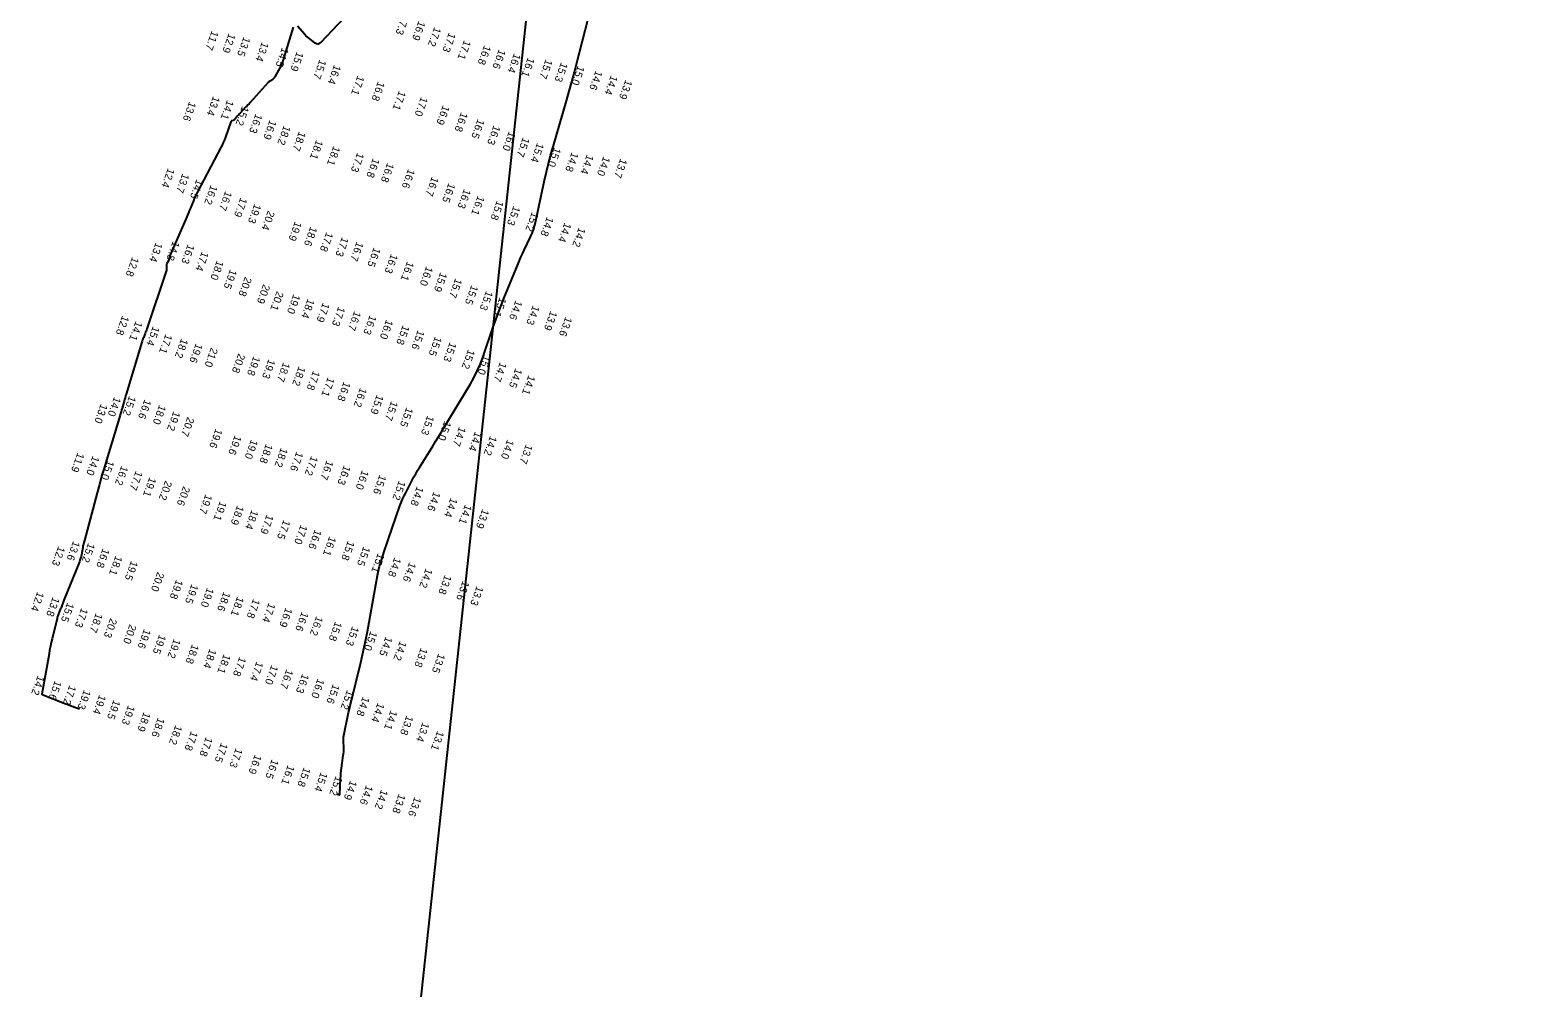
# Model space of a CAD drawing. Extents: x 988130 to 1132882, y 654656 to 841453.
# Drawn here: x 1029690 to 1030694, y 776074 to 776712 of the extents above; entities that cross this region are included whole.
import ezdxf

# ---------------------------------------------------------------- set-up
doc = ezdxf.new("R2010")
doc.units = 0
for name, color, linetype in [('V-ANNO-KEYM', 7, 'Continuous'), ('V-TOPO-MAJR', 7, 'Continuous'), ('V-TOPO-SOUN', 7, 'Continuous')]:
    doc.layers.add(name, color=color, linetype=linetype)

msp = doc.modelspace()

# ---------------------------------------------------------------- linework, layer by layer
at = {"layer": 'V-ANNO-KEYM'}
msp.add_line((1028736.3, 764788.9), (1032789.2, 802447.1), dxfattribs=at)
at = {"layer": 'V-TOPO-MAJR'}
for points in [[(1029899.1, 776720.3), (1029883.2, 776703.6), (1029882.4, 776703), (1029881.6, 776702.7), (1029880.7, 776702.8), (1029879.8, 776703.3), (1029876.2, 776706.1), (1029875.3, 776706.8), (1029874.4, 776707.5), (1029873.6, 776708.3), (1029872.8, 776709.1), (1029868, 776714.6)], [(1029896.2, 776202.6), (1029895, 776203.1), (1029894.9, 776203.1), (1029894.9, 776203.1), (1029894.9, 776203.1), (1029895, 776203.1), (1029895.3, 776203.1), (1029895.4, 776203.1), (1029895.5, 776203.1), (1029895.6, 776203.1), (1029895.6, 776203.1), (1029896, 776203), (1029896.1, 776203), (1029896.1, 776203), (1029896.2, 776203.1), (1029896.2, 776203.2), (1029896.6, 776213.6), (1029896.7, 776215.4), (1029896.8, 776217.1), (1029897, 776218.9), (1029897.2, 776220.6), (1029898.4, 776229), (1029898.6, 776230.2), (1029898.7, 776231.4), (1029898.7, 776232.6), (1029898.7, 776233.8), (1029898.5, 776238.7), (1029898.5, 776239.9), (1029898.6, 776241.1), (1029898.7, 776242.3), (1029899, 776243.4), (1029901.5, 776255.3), (1029902, 776257.7), (1029902.6, 776260), (1029903.1, 776262.4), (1029903.7, 776264.8), (1029910.1, 776290.9), (1029911.3, 776296), (1029912.4, 776301.2), (1029913.5, 776306.3), (1029914.5, 776311.5), (1029921.2, 776348.9), (1029921.6, 776351), (1029922.1, 776353), (1029922.6, 776355), (1029923.2, 776356.9), (1029925.7, 776364.8), (1029926.3, 776366.8), (1029927, 776368.7), (1029927.6, 776370.7), (1029928.3, 776372.7), (1029936.2, 776395.2), (1029937, 776397.4), (1029937.9, 776399.6), (1029938.9, 776401.8), (1029940, 776403.9), (1029944.4, 776412.4), (1029945.5, 776414.5), (1029946.7, 776416.6), (1029947.9, 776418.7), (1029949.1, 776420.7), (1029958, 776435), (1029959.9, 776438), (1029961.8, 776441.1), (1029963.6, 776444.1), (1029965.5, 776447.2), (1029982.9, 776476), (1029985.4, 776480.5), (1029987.7, 776485.1), (1029989.8, 776489.8), (1029991.6, 776494.6), (1029998.3, 776514.5), (1030000, 776519.2), (1030001.7, 776523.9), (1030003.5, 776528.6), (1030005.3, 776533.2), (1030014.8, 776556.3), (1030015.7, 776558.6), (1030016.7, 776560.9), (1030017.8, 776563.1), (1030018.8, 776565.4), (1030023.2, 776574.4), (1030024.2, 776576.7), (1030025.1, 776579), (1030025.8, 776581.4), (1030026.4, 776583.8), (1030032.5, 776612.2), (1030033.8, 776617.7), (1030035.1, 776623.2), (1030036.5, 776628.7), (1030038.1, 776634.2), (1030047.1, 776665), (1030048.9, 776671.3), (1030050.7, 776677.6), (1030052.4, 776684), (1030054, 776690.3), (1030061.6, 776719.6)], [(1029865, 776713.9), (1029858.2, 776691.5), (1029857.8, 776690.3), (1029857.3, 776689.1), (1029856.8, 776687.9), (1029856.2, 776686.8), (1029852.8, 776680.8), (1029852.5, 776680.4), (1029852.2, 776680), (1029851.9, 776679.7), (1029851.5, 776679.4), (1029849.9, 776678.3), (1029849.5, 776678), (1029849.1, 776677.7), (1029848.8, 776677.4), (1029848.5, 776677.1), (1029836.4, 776663.8), (1029835.7, 776663), (1029834.9, 776662.2), (1029834.2, 776661.4), (1029833.4, 776660.6), (1029829.7, 776656.7), (1029829.2, 776656.3), (1029828.8, 776655.8), (1029828.4, 776655.3), (1029828, 776654.9), (1029826, 776652.3), (1029825.8, 776652.2), (1029825.6, 776652), (1029825.4, 776651.9), (1029825.2, 776651.8), (1029824.2, 776651.6), (1029824, 776651.5), (1029823.8, 776651.3), (1029823.7, 776651.2), (1029823.6, 776651), (1029819.9, 776640.7), (1029819.3, 776638.9), (1029818.5, 776637.2), (1029817.7, 776635.5), (1029816.9, 776633.8), (1029801.1, 776603.8), (1029800.5, 776602.5), (1029799.8, 776601.1), (1029799.2, 776599.8), (1029798.7, 776598.4), (1029796.4, 776593), (1029795.9, 776591.6), (1029795.3, 776590.3), (1029794.8, 776588.9), (1029794.2, 776587.6), (1029782.8, 776561.3), (1029782.7, 776561.1), (1029782.6, 776560.8), (1029782.6, 776560.6), (1029782.5, 776560.3), (1029782.3, 776559.3), (1029782.3, 776559), (1029782.2, 776558.8), (1029782.1, 776558.5), (1029782, 776558.3), (1029781, 776556.6), (1029780.8, 776556.2), (1029780.7, 776555.8), (1029780.7, 776555.4), (1029780.7, 776555), (1029780.8, 776553.2), (1029780.8, 776552.8), (1029780.7, 776552.3), (1029780.7, 776551.9), (1029780.5, 776551.5), (1029767.7, 776513), (1029767.4, 776512.3), (1029767.1, 776511.6), (1029766.8, 776510.8), (1029766.5, 776510.1), (1029765.3, 776507.2), (1029765, 776506.5), (1029764.7, 776505.8), (1029764.4, 776505), (1029764.2, 776504.3), (1029753.8, 776469.6), (1029753.5, 776468.4), (1029753.1, 776467.2), (1029752.8, 776466.1), (1029752.5, 776464.9), (1029751.2, 776460.2), (1029750.8, 776459.1), (1029750.5, 776457.9), (1029750.1, 776456.7), (1029749.8, 776455.6), (1029740.7, 776425.7), (1029739.1, 776420.3), (1029737.5, 776414.9), (1029736, 776409.5), (1029734.5, 776404), (1029726, 776372.1), (1029725.7, 776370.9), (1029725.4, 776369.7), (1029725.1, 776368.6), (1029724.9, 776367.4), (1029724, 776362.6), (1029723.8, 776361.5), (1029723.5, 776360.3), (1029723.1, 776359.1), (1029722.7, 776358), (1029712.4, 776332.4), (1029712.2, 776331.8), (1029711.9, 776331.1), (1029711.7, 776330.5), (1029711.4, 776329.9), (1029710.5, 776327.4), (1029710.2, 776326.8), (1029710, 776326.2), (1029709.8, 776325.7), (1029709.5, 776325.1), (1029708.6, 776322.7), (1029708.3, 776322.1), (1029708.1, 776321.5), (1029708, 776320.9), (1029707.8, 776320.2), (1029704.6, 776306.6), (1029704, 776304.2), (1029703.4, 776301.7), (1029702.9, 776299.2), (1029702.5, 776296.7), (1029697.7, 776269.9), (1029697.7, 776269.9), (1029697.7, 776269.8), (1029697.7, 776269.8), (1029697.7, 776269.8), (1029697.9, 776269.7), (1029697.9, 776269.7), (1029698, 776269.7), (1029698, 776269.7), (1029698, 776269.7), (1029713.6, 776263.5), (1029714.6, 776263.2), (1029715.5, 776262.8), (1029716.4, 776262.5), (1029717.3, 776262.1), (1029722.8, 776260)]]:
    msp.add_lwpolyline(points, dxfattribs=at)

# ---------------------------------------------------------------- texts
at = {"layer": 'V-TOPO-SOUN'}
for s, p in [('17.3 ', (1029937.6, 776722.2)), ('11.7 ', (1029810.9, 776711.9)), ('12.9 ', (1029822.2, 776710.1)), ('16.9 ', (1029948.6, 776718.4)), ('17.2 ', (1029959.1, 776714.4)), ('17.3 ', (1029968.8, 776710.6)), ('13.5 ', (1029832.1, 776707.8)), ('13.4 ', (1029844.3, 776704.4)), ('14.5 ', (1029857.7, 776700.7)), ('17.1 ', (1029978.9, 776705.6)), ('16.8 ', (1029992.3, 776702.2)), ('16.6 ', (1030002.1, 776699.5)), ('15.9 ', (1029867.5, 776697.9)), ('15.7 ', (1029882.7, 776692.7)), ('16.4 ', (1030012.2, 776696.8)), ('16.1 ', (1030021.4, 776694.1)), ('15.7 ', (1030033.3, 776692.9)), ('15.3 ', (1030043.5, 776690.8)), ('16.4 ', (1029892.4, 776689.2)), ('17.1 ', (1029908, 776682)), ('15.0 ', (1030054.7, 776688.6)), ('14.6 ', (1030066.6, 776685.4)), ('14.4 ', (1030076.7, 776682.2)), ('16.8 ', (1029921.6, 776678.1)), ('17.1 ', (1029935.6, 776671.9)), ('13.9 ', (1030086.4, 776679.2)), ('13.6 ', (1029795.9, 776664.7)), ('13.4 ', (1029811.8, 776668.3)), ('14.1 ', (1029821.1, 776665.7)), ('15.2 ', (1029831.1, 776661.7)), ('17.0 ', (1029950.3, 776667.9)), ('16.9 ', (1029964.8, 776662.2)), ('16.3 ', (1029840.1, 776656.6)), ('16.9 ', (1029849.5, 776652.4)), ('16.8 ', (1029976.9, 776657.6)), ('16.5 ', (1029988, 776653.1)), ('18.2 ', (1029858.9, 776648.8)), ('18.7 ', (1029869, 776644.8)), ('18.1 ', (1029880.5, 776639.2)), ('16.3 ', (1029998.6, 776648.9)), ('16.0 ', (1030008.8, 776644.9)), ('15.7 ', (1030018.1, 776640.9)), ('18.1 ', (1029891.9, 776635.1)), ('17.3 ', (1029907.8, 776630.7)), ('15.4 ', (1030027.6, 776637.2)), ('15.0 ', (1030038.9, 776634.2)), ('14.8 ', (1030050.6, 776631)), ('14.4 ', (1030060.7, 776629.4)), ('12.4 ', (1029781.7, 776620.4)), ('16.8 ', (1029918.2, 776627)), ('16.8 ', (1029927.8, 776623.9)), ('16.6 ', (1029941.7, 776619.9)), ('14.0 ', (1030071.7, 776628.2)), ('13.7 ', (1030083, 776626.8)), ('13.7 ', (1029791.4, 776616.9)), ('14.5 ', (1029800.7, 776613)), ('16.2 ', (1029810.2, 776609.1)), ('16.7 ', (1029957.5, 776614.7)), ('16.5 ', (1029968.6, 776610.5)), ('16.7 ', (1029819.9, 776605.1)), ('17.9 ', (1029830, 776600.8)), ('16.3 ', (1029978.9, 776606.5)), ('16.1 ', (1029988, 776602)), ('19.3 ', (1029839.3, 776596.6)), ('20.4 ', (1029848.3, 776592.1)), ('15.8 ', (1030000.8, 776598.8)), ('15.3 ', (1030011.8, 776595.2)), ('15.2 ', (1030024.1, 776591.2)), ('19.9 ', (1029866.3, 776584.9)), ('18.6 ', (1029876.6, 776581.5)), ('14.8 ', (1030034.1, 776588)), ('14.4 ', (1030045.8, 776584.1)), ('14.2 ', (1030055.3, 776580.9)), ('13.4 ', (1029773.6, 776570.9)), ('14.8 ', (1029785, 776571.8)), ('16.3 ', (1029794.9, 776569.7)), ('17.8 ', (1029887.2, 776577.8)), ('17.3 ', (1029897.6, 776574.5)), ('16.7 ', (1029907.4, 776571.4)), ('12.8 ', (1029757.9, 776561.2)), ('17.4 ', (1029804.3, 776564.9)), ('18.0 ', (1029814.3, 776558.9)), ('16.5 ', (1029918.8, 776567.6)), ('16.3 ', (1029930.3, 776563.3)), ('19.5 ', (1029823.1, 776553)), ('16.1 ', (1029941, 776558.3)), ('16.0 ', (1029953.7, 776555)), ('15.9 ', (1029963.1, 776551)), ('20.8 ', (1029833, 776548)), ('20.9 ', (1029845.2, 776543.1)), ('20.1 ', (1029854.2, 776538.5)), ('15.7 ', (1029973.1, 776547)), ('15.5 ', (1029983.8, 776542.5)), ('15.3 ', (1029993.6, 776538.7)), ('19.0 ', (1029865.3, 776536.4)), ('18.4 ', (1029874.8, 776533.4)), ('17.9 ', (1029884.9, 776530.8)), ('15.1 ', (1030002.6, 776534.3)), ('14.6 ', (1030013.2, 776532.4)), ('14.3 ', (1030024.7, 776529)), ('12.8 ', (1029751.3, 776522.2)), ('17.3 ', (1029895.2, 776528.2)), ('16.7 ', (1029905.8, 776525.2)), ('16.3 ', (1029916.1, 776522.5)), ('16.0 ', (1029927.1, 776519.5)), ('13.9 ', (1030036.4, 776525.3)), ('13.6 ', (1030046.4, 776521.4)), ('14.1 ', (1029760.2, 776518.5)), ('15.4 ', (1029771.7, 776515.1)), ('17.1 ', (1029780.1, 776509.9)), ('15.8 ', (1029938.1, 776515.8)), ('15.6 ', (1029948.1, 776512.6)), ('18.2 ', (1029790.6, 776506.9)), ('19.6 ', (1029800.3, 776503.7)), ('21.0 ', (1029810.4, 776500.9)), ('15.5 ', (1029959.6, 776508.3)), ('15.3 ', (1029969.4, 776504.5)), ('15.2 ', (1029981.6, 776499.7)), ('20.8 ', (1029828.6, 776497)), ('19.8 ', (1029838.7, 776495.2)), ('19.3 ', (1029848.7, 776493.2)), ('18.7 ', (1029858.5, 776491.1)), ('15.0 ', (1029992.2, 776495.8)), ('14.7 ', (1030002.8, 776491.2)), ('18.2 ', (1029868.8, 776488.4)), ('17.8 ', (1029878.4, 776485.5)), ('17.1 ', (1029888.2, 776481.2)), ('14.5 ', (1030013.1, 776487.1)), ('14.1 ', (1030021.8, 776482.5)), ('15.2 ', (1029755.9, 776468.7)), ('16.8 ', (1029898.8, 776478.2)), ('16.2 ', (1029909.7, 776474.2)), ('15.9 ', (1029920.8, 776469.5)), ('13.0 ', (1029737, 776463.4)), ('14.0 ', (1029745.9, 776468.1)), ('16.6 ', (1029766.1, 776466.4)), ('18.0 ', (1029775.9, 776462.7)), ('19.2 ', (1029785.4, 776458.5)), ('15.7 ', (1029930.4, 776465.3)), ('15.5 ', (1029940.5, 776461.1)), ('20.7 ', (1029794.7, 776454.7)), ('15.3 ', (1029954.5, 776455.7)), ('15.0 ', (1029965.8, 776452)), ('19.6 ', (1029813.5, 776446.9)), ('19.6 ', (1029826.2, 776442.5)), ('19.0 ', (1029837.1, 776439.7)), ('14.7 ', (1029975.6, 776448.2)), ('14.4 ', (1029986.2, 776445)), ('14.2 ', (1029996.3, 776442.1)), ('14.0 ', (1030007.7, 776439.7)), ('11.9 ', (1029721.5, 776430.9)), ('14.0 ', (1029731.6, 776428.8)), ('18.8 ', (1029847, 776436.8)), ('18.2 ', (1029857, 776434.2)), ('17.6 ', (1029867.3, 776431.6)), ('17.2 ', (1029877.1, 776428.7)), ('13.7 ', (1030020.1, 776436.5)), ('15.0 ', (1029741.4, 776425.8)), ('16.2 ', (1029750.7, 776422.2)), ('17.7 ', (1029760.3, 776418.8)), ('16.7 ', (1029887.4, 776425.8)), ('16.3 ', (1029898.9, 776422.5)), ('16.0 ', (1029911, 776419.3)), ('19.1 ', (1029769.4, 776414.6)), ('20.2 ', (1029779.9, 776412.3)), ('20.6 ', (1029791.9, 776408.6)), ('15.6 ', (1029922.6, 776416.2)), ('15.2 ', (1029935.5, 776412.3)), ('14.8 ', (1029947.5, 776408.5)), ('19.7 ', (1029806.7, 776403.2)), ('19.1 ', (1029816.3, 776398.6)), ('14.6 ', (1029958.7, 776405)), ('14.4 ', (1029970, 776400.9)), ('18.9 ', (1029827.8, 776395.8)), ('18.4 ', (1029837.4, 776392.8)), ('17.9 ', (1029847.5, 776389.7)), ('14.1 ', (1029979.6, 776396.4)), ('13.9 ', (1029991.1, 776393.4)), ('17.5 ', (1029858.7, 776386.2)), ('17.0 ', (1029870.1, 776382.9)), ('16.6 ', (1029879.5, 776379.7)), ('12.3 ', (1029708.7, 776368.6)), ('13.6 ', (1029718.6, 776372.1)), ('15.2 ', (1029728.6, 776370.8)), ('16.1 ', (1029889.2, 776375.2)), ('15.8 ', (1029901.5, 776372.2)), ('15.5 ', (1029911.9, 776368.5)), ('16.8 ', (1029738.3, 776367.2)), ('18.1 ', (1029746.8, 776362.3)), ('19.5 ', (1029757.2, 776358.9)), ('15.1 ', (1029921.5, 776364)), ('14.8 ', (1029932.5, 776361.2)), ('14.6 ', (1029942.4, 776358)), ('20.0 ', (1029774.7, 776351.5)), ('14.2 ', (1029953.4, 776353.9)), ('13.8 ', (1029966.1, 776349.5)), ('12.4 ', (1029694.7, 776338.3)), ('19.8 ', (1029787.2, 776346.4)), ('19.5 ', (1029797.4, 776343.4)), ('19.0 ', (1029807.8, 776341)), ('18.6 ', (1029818.8, 776338.3)), ('13.6 ', (1029978, 776345.5)), ('13.3 ', (1029987.3, 776342.1)), ('13.8 ', (1029705, 776334.8)), ('15.5 ', (1029714.7, 776331.1)), ('18.1 ', (1029827.8, 776335.1)), ('17.8 ', (1029838.5, 776333.6)), ('17.4 ', (1029848.8, 776330.9)), ('17.3 ', (1029724, 776327.5)), ('18.7 ', (1029733.7, 776324.1)), ('20.3 ', (1029743.3, 776320.7)), ('16.9 ', (1029860.1, 776327.7)), ('16.6 ', (1029870.8, 776325)), ('16.2 ', (1029880.5, 776322.1)), ('15.8 ', (1029893.1, 776318.5)), ('20.0 ', (1029756.2, 776316.7)), ('19.6 ', (1029765.8, 776313.5)), ('19.5 ', (1029775.9, 776309.8)), ('15.3 ', (1029904.4, 776315.3)), ('15.0 ', (1029916.6, 776312.1)), ('14.5 ', (1029926.7, 776308.5)), ('19.2 ', (1029785.7, 776307)), ('18.8 ', (1029797.8, 776303.4)), ('18.4 ', (1029809.5, 776300.3)), ('14.2 ', (1029936.2, 776305.5)), ('13.8 ', (1029950.1, 776301)), ('18.1 ', (1029818.9, 776296.8)), ('17.8 ', (1029829.3, 776295)), ('17.4 ', (1029840.7, 776291.9)), ('17.0 ', (1029850.6, 776289.5)), ('13.5 ', (1029961.8, 776297.2)), ('14.2 ', (1029695, 776282.5)), ('15.6 ', (1029706.4, 776279.2)), ('16.7 ', (1029860.6, 776286.7)), ('16.3 ', (1029871.2, 776283.7)), ('16.0 ', (1029881.4, 776280.5)), ('17.2 ', (1029716.1, 776276.1)), ('19.3 ', (1029725.8, 776273)), ('19.4 ', (1029736, 776269.7)), ('15.6 ', (1029891.6, 776276.8)), ('15.2 ', (1029901, 776272.9)), ('14.8 ', (1029911.5, 776268.5)), ('19.5 ', (1029745.5, 776266.3)), ('19.3 ', (1029755.2, 776262.7)), ('18.9 ', (1029765.6, 776258.2)), ('14.4 ', (1029921.4, 776264.4)), ('14.1 ', (1029930, 776259.4)), ('18.6 ', (1029775, 776254.5)), ('18.2 ', (1029786.7, 776249.5)), ('13.8 ', (1029940.6, 776255.9)), ('13.4 ', (1029951.3, 776251.4)), ('17.8 ', (1029797.1, 776245.5)), ('17.8 ', (1029807, 776241.6)), ('17.5 ', (1029817.1, 776237.7)), ('13.1 ', (1029961.1, 776245.7)), ('17.3 ', (1029826.9, 776234.2)), ('16.9 ', (1029839.6, 776229.9)), ('16.5 ', (1029850.9, 776226.8)), ('16.1 ', (1029861.5, 776222.9)), ('15.8 ', (1029872.2, 776221.4)), ('15.4 ', (1029883.5, 776218.2)), ('15.2 ', (1029893.5, 776215.6)), ('14.9 ', (1029903.1, 776212.7)), ('14.6 ', (1029913.7, 776209.5)), ('14.2 ', (1029923.7, 776206.6)), ('13.8 ', (1029935.4, 776203.7)), ('13.6 ', (1029945.9, 776201.7))]:
    msp.add_text(s, height=5, rotation=250, dxfattribs=at).set_placement(p)

doc.saveas('drawing.dxf')
